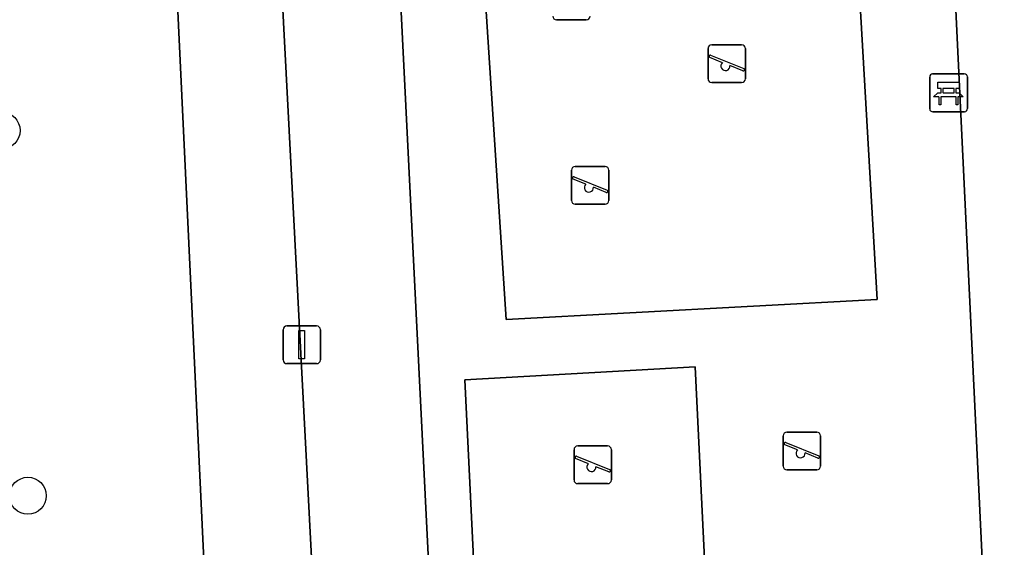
# Model space of a CAD drawing. Extents: x 161084 to 161928, y 385354 to 386522.
# Drawn here: x 161488.06 to 161514.47, y 385589.73 to 385603.7 of the extents above; entities that cross this region are included whole.
import ezdxf

# ---------------------------------------------------------------- set-up
doc = ezdxf.new("R2010")
doc.units = 0
for name, color, linetype in [('IMGEO_Bank', 7, 'Continuous'), ('IMGEO_Boom', 7, 'Continuous'), ('IMGEO_Groenvoorziening', 7, 'Continuous'), ('IMGEO_Lichtmast', 7, 'Continuous'), ('IMGEO_Speelvoorziening', 7, 'Continuous'), ('IMGEO_Voetpad_onverhard', 7, 'Continuous'), ('IMGEO_Voetpad_open', 7, 'Continuous')]:
    doc.layers.add(name, color=color, linetype=linetype)

msp = doc.modelspace()

# ---------------------------------------------------------------- linework, layer by layer
at = {"layer": 'IMGEO_Bank'}
for p, q in [((161512.177, 385601.341), (161512.177, 385602.182)), ((161512.177, 385602.182), (161512.177, 385601.341)), ((161512.252, 385602.266), (161513.093, 385602.266)), ((161513.093, 385602.266), (161512.252, 385602.266)), ((161513.177, 385602.191), (161513.177, 385601.35)), ((161513.177, 385601.35), (161513.177, 385602.191)), ((161512.486, 385601.772), (161512.486, 385601.878)), ((161512.53, 385601.878), (161512.53, 385601.772)), ((161512.818, 385601.884), (161512.536, 385601.884)), ((161512.824, 385601.772), (161512.824, 385601.878)), ((161512.868, 385601.878), (161512.868, 385601.772)), ((161512.874, 385601.664), (161512.481, 385601.664)), ((161512.536, 385601.766), (161512.818, 385601.766)), ((161513.102, 385601.266), (161512.261, 385601.266)), ((161512.261, 385601.266), (161513.102, 385601.266))]:
    msp.add_line(p, q, dxfattribs=at)
for points in [[(161512.48, 385601.884), (161512.394, 385601.884), (161512.394, 385602.045), (161512.957, 385602.045), (161512.957, 385601.884), (161512.874, 385601.884)], [(161512.424, 385601.664), (161512.282, 385601.664), (161512.394, 385601.766), (161512.48, 385601.766)], [(161512.474, 385601.657), (161512.474, 385601.45), (161512.431, 385601.45), (161512.431, 385601.657)], [(161512.874, 385601.766), (161512.957, 385601.766), (161513.069, 385601.664), (161512.93, 385601.664)], [(161512.924, 385601.657), (161512.924, 385601.45), (161512.88, 385601.45), (161512.88, 385601.657)]]:
    msp.add_lwpolyline(points, dxfattribs=at)
for centre, radius, start, end in [((161512.255, 385602.188), 0.0779, 92.4484, 184.2845), ((161512.255, 385602.188), 0.0779, 92.4484, 184.2845), ((161513.099, 385602.188), 0.0779, 2.4484, 94.2845), ((161513.099, 385602.188), 0.0779, 2.4484, 94.2845), ((161512.479, 385601.877), 0.00671, 2.8957, 87.1043), ((161512.536, 385601.877), 0.00671, 92.8957, 177.1043), ((161512.818, 385601.877), 0.00671, 2.8957, 87.1043), ((161512.875, 385601.877), 0.00671, 92.8957, 177.1043), ((161512.424, 385601.657), 0.00671, 2.8957, 87.1043), ((161512.481, 385601.657), 0.00671, 92.8957, 177.1043), ((161512.479, 385601.773), 0.00671, 272.8957, 357.1043), ((161512.536, 385601.773), 0.00671, 182.8957, 267.1043), ((161512.818, 385601.773), 0.00671, 272.8957, 357.1043), ((161512.875, 385601.773), 0.00671, 182.8957, 267.1043), ((161512.873, 385601.657), 0.00671, 2.8957, 87.1043), ((161512.93, 385601.657), 0.00671, 92.8957, 177.1043), ((161512.255, 385601.344), 0.0779, 182.4484, 274.2845), ((161512.255, 385601.344), 0.0779, 182.4484, 274.2845), ((161513.099, 385601.344), 0.0779, 272.4484, 4.2845), ((161513.099, 385601.344), 0.0779, 272.4484, 4.2845)]:
    msp.add_arc(centre, radius, start, end, dxfattribs=at)
at = {"layer": 'IMGEO_Boom'}
for centre in [(161487.58, 385600.766), (161488.275, 385591.093)]:
    msp.add_circle(centre, 0.489, dxfattribs=at)
at = {"layer": 'IMGEO_Groenvoorziening'}
msp.add_lwpolyline([(161491.683, 385615.86), (161486.299, 385615.595), (161488.662, 385573.874), (161493.661, 385574.12)], close=True, dxfattribs=at)
for points in [[(161491.683, 385615.86), (161493.661, 385574.12)], [(161497.687, 385613.677), (161500, 385613.801), (161512.368, 385614.464), (161514.034, 385579.657), (161503.34, 385579.084), (161503.586, 385574.645), (161555.741, 385577.317)], [(161496.557, 385577.369), (161496.083, 385583.884), (161494.546, 385613.266)]]:
    msp.add_lwpolyline(points, dxfattribs=at)
at = {"layer": 'IMGEO_Lichtmast'}
for p, q in [((161495.139, 385595.591), (161495.929, 385595.591)), ((161495.929, 385595.591), (161495.139, 385595.591)), ((161495.039, 385594.691), (161495.039, 385595.491)), ((161495.039, 385595.491), (161495.039, 385594.691)), ((161496.029, 385595.491), (161496.029, 385594.691)), ((161496.029, 385594.691), (161496.029, 385595.491)), ((161495.929, 385594.591), (161495.139, 385594.591)), ((161495.139, 385594.591), (161495.929, 385594.591))]:
    msp.add_line(p, q, dxfattribs=at)
msp.add_lwpolyline([(161495.459, 385595.466), (161495.609, 385595.466), (161495.609, 385594.716), (161495.459, 385594.716), (161495.459, 385595.466)], dxfattribs=at)
for centre, start, end in [((161495.139, 385595.491), 90, 180), ((161495.139, 385595.491), 90, 180), ((161495.929, 385595.491), 0, 90), ((161495.929, 385595.491), 360, 90), ((161495.139, 385594.691), 180, 270), ((161495.139, 385594.691), 180, 270), ((161495.929, 385594.691), 270, 0), ((161495.929, 385594.691), 270, 0)]:
    msp.add_arc(centre, 0.1, start, end, dxfattribs=at)
at = {"layer": 'IMGEO_Speelvoorziening'}
for p, q in [((161503.076, 385603.697), (161502.286, 385603.697)), ((161502.286, 385603.697), (161503.076, 385603.697)), ((161506.302, 385602.137), (161506.302, 385602.937)), ((161506.302, 385602.937), (161506.302, 385602.137)), ((161506.402, 385603.037), (161507.192, 385603.037)), ((161507.192, 385603.037), (161506.402, 385603.037)), ((161507.292, 385602.937), (161507.292, 385602.137)), ((161507.292, 385602.137), (161507.292, 385602.937)), ((161506.685, 385602.565), (161506.346, 385602.702)), ((161506.371, 385602.762), (161507.247, 385602.409)), ((161507.223, 385602.349), (161506.883, 385602.486)), ((161507.192, 385602.037), (161506.402, 385602.037)), ((161506.402, 385602.037), (161507.192, 385602.037)), ((161502.784, 385599.816), (161503.574, 385599.816)), ((161503.574, 385599.816), (161502.784, 385599.816)), ((161502.684, 385598.916), (161502.684, 385599.716)), ((161502.684, 385599.716), (161502.684, 385598.916)), ((161503.067, 385599.344), (161502.728, 385599.481)), ((161502.753, 385599.541), (161503.629, 385599.188)), ((161503.674, 385599.716), (161503.674, 385598.916)), ((161503.674, 385598.916), (161503.674, 385599.716)), ((161503.605, 385599.128), (161503.265, 385599.265)), ((161503.574, 385598.816), (161502.784, 385598.816)), ((161502.784, 385598.816), (161503.574, 385598.816)), ((161508.294, 385591.878), (161508.294, 385592.678)), ((161508.294, 385592.678), (161508.294, 385591.878)), ((161508.394, 385592.778), (161509.184, 385592.778)), ((161509.184, 385592.778), (161508.394, 385592.778)), ((161509.284, 385592.678), (161509.284, 385591.878)), ((161509.284, 385591.878), (161509.284, 385592.678)), ((161502.85, 385592.412), (161503.64, 385592.412)), ((161503.64, 385592.412), (161502.85, 385592.412)), ((161508.677, 385592.306), (161508.338, 385592.443)), ((161508.363, 385592.503), (161509.239, 385592.15)), ((161502.75, 385591.512), (161502.75, 385592.312)), ((161502.75, 385592.312), (161502.75, 385591.512)), ((161502.819, 385592.137), (161503.695, 385591.784)), ((161503.74, 385592.312), (161503.74, 385591.512)), ((161503.74, 385591.512), (161503.74, 385592.312)), ((161509.215, 385592.09), (161508.875, 385592.227)), ((161503.133, 385591.94), (161502.794, 385592.077)), ((161503.671, 385591.724), (161503.331, 385591.861)), ((161509.184, 385591.778), (161508.394, 385591.778)), ((161508.394, 385591.778), (161509.184, 385591.778)), ((161503.64, 385591.412), (161502.85, 385591.412)), ((161502.85, 385591.412), (161503.64, 385591.412))]:
    msp.add_line(p, q, dxfattribs=at)
for centre, radius, start, end in [((161502.286, 385603.797), 0.1, 180, 270), ((161502.286, 385603.797), 0.1, 180, 270), ((161503.076, 385603.797), 0.1, 270, 0), ((161503.076, 385603.797), 0.1, 270, 0), ((161506.402, 385602.937), 0.1, 90, 180), ((161506.402, 385602.937), 0.1, 90, 180), ((161507.192, 385602.937), 0.1, 0, 90), ((161507.192, 385602.937), 0.1, 360, 90), ((161506.359, 385602.732), 0.0327, 68.078, 248.078), ((161506.764, 385602.475), 0.12, 130.9928, 5.1632), ((161507.235, 385602.379), 0.0327, 248.078, 68.078), ((161506.402, 385602.137), 0.1, 180, 270), ((161506.402, 385602.137), 0.1, 180, 270), ((161507.192, 385602.137), 0.1, 270, 0), ((161507.192, 385602.137), 0.1, 270, 0), ((161502.784, 385599.716), 0.1, 90, 180), ((161502.784, 385599.716), 0.1, 90, 180), ((161503.574, 385599.716), 0.1, 0, 90), ((161503.574, 385599.716), 0.1, 360, 90), ((161502.741, 385599.511), 0.0327, 68.078, 248.078), ((161503.146, 385599.254), 0.12, 130.9928, 5.1632), ((161503.617, 385599.158), 0.0327, 248.078, 68.078), ((161502.784, 385598.916), 0.1, 180, 270), ((161502.784, 385598.916), 0.1, 180, 270), ((161503.574, 385598.916), 0.1, 270, 0), ((161503.574, 385598.916), 0.1, 270, 0), ((161508.394, 385592.678), 0.1, 90, 180), ((161508.394, 385592.678), 0.1, 90, 180), ((161509.184, 385592.678), 0.1, 0, 90), ((161509.184, 385592.678), 0.1, 360, 90), ((161502.85, 385592.312), 0.1, 90, 180), ((161502.85, 385592.312), 0.1, 90, 180), ((161503.64, 385592.312), 0.1, 0, 90), ((161503.64, 385592.312), 0.1, 360, 90), ((161508.351, 385592.473), 0.0327, 68.078, 248.078), ((161502.807, 385592.107), 0.0327, 68.078, 248.078), ((161508.756, 385592.216), 0.12, 130.9928, 5.1632), ((161509.227, 385592.12), 0.0327, 248.078, 68.078), ((161503.212, 385591.85), 0.12, 130.9928, 5.1632), ((161508.394, 385591.878), 0.1, 180, 270), ((161508.394, 385591.878), 0.1, 180, 270), ((161509.184, 385591.878), 0.1, 270, 0), ((161509.184, 385591.878), 0.1, 270, 0), ((161503.683, 385591.754), 0.0327, 248.078, 68.078), ((161502.85, 385591.512), 0.1, 180, 270), ((161502.85, 385591.512), 0.1, 180, 270), ((161503.64, 385591.512), 0.1, 270, 0), ((161503.64, 385591.512), 0.1, 270, 0)]:
    msp.add_arc(centre, radius, start, end, dxfattribs=at)
at = {"layer": 'IMGEO_Voetpad_onverhard'}
for points in [[(161503.743, 385609.874), (161503.942, 385606.753), (161500.257, 385606.521), (161500.954, 385595.764), (161510.782, 385596.295), (161509.985, 385610.206)], [(161499.859, 385594.159), (161500.213, 385586.885), (161506.316, 385587.227), (161505.964, 385594.504)]]:
    msp.add_lwpolyline(points, close=True, dxfattribs=at)
at = {"layer": 'IMGEO_Voetpad_open'}
for points in [[(161512.368, 385614.464), (161500, 385613.801), (161497.687, 385613.677), (161499.417, 385578.874), (161500, 385578.905), (161503.34, 385579.084), (161514.034, 385579.657)], [(161500.954, 385595.764), (161500.257, 385606.521), (161503.942, 385606.753), (161503.743, 385609.874), (161509.985, 385610.206), (161510.782, 385596.295)], [(161499.859, 385594.159), (161505.964, 385594.504), (161506.316, 385587.227), (161500.213, 385586.885)]]:
    msp.add_lwpolyline(points, close=True, dxfattribs=at)
for points in [[(161493.661, 385574.12), (161503.586, 385574.645), (161503.34, 385579.084), (161500, 385578.905), (161499.417, 385578.874), (161497.687, 385613.677)], [(161494.546, 385613.266), (161496.083, 385583.884), (161496.557, 385577.369)]]:
    msp.add_lwpolyline(points, dxfattribs=at)

doc.saveas('drawing.dxf')
